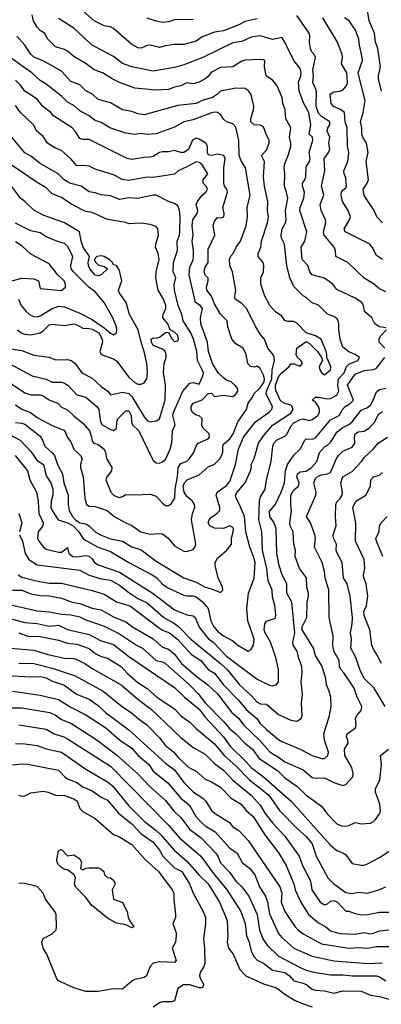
# Model space of a CAD drawing. Header units: metres. Extents: x -46681 to -43747, y -240911 to -237677.
# Tile 875 of 1056: x -44282 to -44223, y -238881 to -238720. Entities that reach past the tile are written whole.
import ezdxf

# ---------------------------------------------------------------- set-up
doc = ezdxf.new("R2010")
doc.units = ezdxf.units.M
doc.layers.add('CONTOUR_INDEX', color=1, linetype='Continuous')
doc.layers.add('CONTOUR_INTER', color=3, linetype='Continuous')

msp = doc.modelspace()

# ---------------------------------------------------------------- linework, layer by layer
at = {"layer": 'CONTOUR_INDEX'}
for points, elevation in [([(-44243.1, -238719.69), (-44245.1, -238720.12), (-44246.1, -238720.7), (-44248.6, -238721.68), (-44250.1, -238721.89), (-44252.1, -238722.63), (-44253.1, -238723.35), (-44255.1, -238723.9), (-44256.6, -238723.87), (-44258.1, -238724.08), (-44259.1, -238724.36), (-44260.6, -238724), (-44261.1, -238724.04), (-44262.1, -238724.46), (-44262.6, -238724.41), (-44263.6, -238723.9), (-44266.6, -238721.28), (-44267.1, -238721), (-44268.1, -238720.84), (-44269.74, -238720.02), (-44273.14, -238717.02)], 120), ([(-44222.1, -238764.29), (-44223.1, -238763.8), (-44224.1, -238763.01), (-44225.6, -238762.09), (-44228.31, -238759.52), (-44230.23, -238758.52), (-44230.28, -238757.52), (-44230.54, -238757.02), (-44232.14, -238755.02), (-44232.26, -238754.52), (-44231.9, -238753.02), (-44231.93, -238752.52), (-44232.63, -238751.02), (-44232.79, -238750.02), (-44232.21, -238748.52), (-44232.57, -238747.02), (-44232.04, -238744.52), (-44232.16, -238742.52), (-44231.45, -238741.52), (-44231.25, -238741.02), (-44231.4, -238740.02), (-44231.23, -238739.02), (-44231.65, -238738.02), (-44231.54, -238737.52), (-44231.21, -238737.02), (-44231.25, -238736.52), (-44232.6, -238735.66), (-44233.1, -238735.1), (-44233.48, -238734.02), (-44233.39, -238731.52), (-44233.99, -238730.02), (-44233.9, -238729.02), (-44233.99, -238728.02), (-44233.58, -238726.02), (-44233.8, -238725.52), (-44234.23, -238725.02), (-44234.38, -238724.52), (-44234.57, -238723.52), (-44234.51, -238722.52), (-44234.61, -238722.02), (-44236.6, -238719.13)], 120), ([(-44282.6, -238782.78), (-44281.6, -238783.45), (-44280.18, -238784.02), (-44279.1, -238784.8), (-44276.6, -238786.14), (-44274.6, -238786.96), (-44274.1, -238788.08), (-44273.6, -238788.78), (-44273.09, -238790.02), (-44272, -238791.02), (-44271.71, -238791.52), (-44271.99, -238792.52), (-44272, -238793.02), (-44271.54, -238794.52), (-44271.31, -238798.02), (-44271.02, -238799.02), (-44270.6, -238799.32), (-44269.6, -238799.39), (-44267.61, -238800.02), (-44266.47, -238801.02), (-44264.6, -238802.06), (-44263.6, -238802.45), (-44262.15, -238803.52), (-44260.6, -238803.86), (-44259.1, -238803.76), (-44258.6, -238803.84), (-44257.67, -238804.52), (-44256.6, -238805.79), (-44255.1, -238806.66), (-44254.6, -238806.74), (-44253.6, -238806.39), (-44253.29, -238806.02), (-44253.15, -238805.52), (-44253.86, -238801.52), (-44253.69, -238800.52), (-44253.32, -238799.52), (-44253.35, -238799.02), (-44253.71, -238798.52), (-44254.6, -238797.74), (-44255.04, -238797.02), (-44255.19, -238796.02), (-44255, -238795.52), (-44254.57, -238795.02), (-44252.6, -238794.17), (-44251.1, -238792.86), (-44250.1, -238792.45), (-44249.17, -238791.52), (-44248.75, -238790.52), (-44248.75, -238789.52), (-44248.6, -238789.16), (-44247.6, -238788.31), (-44247.03, -238787.52), (-44246.28, -238785.52), (-44244.85, -238783.52), (-44244.6, -238782.51), (-44243.87, -238781.52), (-44243.6, -238780.89), (-44242.6, -238779.99), (-44241.97, -238779.02), (-44241.93, -238778.52), (-44242.1, -238777.9), (-44242.6, -238776.84), (-44243.1, -238776.45), (-44243.6, -238776.63), (-44244.2, -238776.52), (-44244.64, -238776.02), (-44244.93, -238774.52), (-44245.42, -238773.52), (-44246.6, -238772.8), (-44247.24, -238772.02), (-44247.93, -238770.02), (-44247.99, -238769.02), (-44249.1, -238767.93), (-44250.1, -238766.26), (-44250.57, -238765.02), (-44251.33, -238764.02), (-44251.41, -238763.52), (-44251.13, -238762.52), (-44251.11, -238762.02), (-44251.6, -238761.57), (-44251.77, -238761.02), (-44251.6, -238760.27), (-44251.1, -238759.52), (-44251.1, -238757.3), (-44250.04, -238755.02), (-44250.28, -238753.52), (-44250.1, -238752.73), (-44249.6, -238752.17), (-44249.1, -238752.19), (-44248.54, -238752.02), (-44248.49, -238751.52), (-44248.71, -238750.52), (-44247.94, -238748.02), (-44248.05, -238747.52), (-44248.43, -238747.02), (-44248.58, -238746.52), (-44248.58, -238744.02), (-44248.36, -238742.52), (-44248.57, -238742.02), (-44249.6, -238741.81), (-44250.6, -238742.02), (-44251.1, -238741.93), (-44251.25, -238741.52), (-44251.24, -238740.52), (-44251.53, -238740.02), (-44252.6, -238739.34), (-44253.1, -238739.2), (-44253.66, -238739.52), (-44254.32, -238741.02), (-44255.1, -238741.51), (-44255.6, -238741.55), (-44256.6, -238741.22), (-44257.6, -238741.45), (-44258.6, -238741.45), (-44259.1, -238741.54), (-44260.1, -238742.16), (-44260.6, -238742.29), (-44261.6, -238742.34), (-44263.6, -238742.69), (-44264.34, -238742.52), (-44270.6, -238739.41), (-44271.6, -238739.41), (-44272.1, -238739.22), (-44272.89, -238738.02), (-44273.37, -238737.52), (-44276.4, -238735.52), (-44276.84, -238735.02), (-44278.15, -238734.02), (-44279.1, -238732.8), (-44281.1, -238731.53), (-44281.79, -238730.52), (-44282.6, -238729.69)], 115), ([(-44282.14, -238765.52), (-44281.72, -238766.52), (-44280.89, -238767.52), (-44280.33, -238768.02), (-44279.6, -238768.31), (-44279.1, -238768.37), (-44278.6, -238768.24), (-44276.6, -238767.04), (-44275.6, -238766.65), (-44274.6, -238766.72), (-44272.1, -238767.78), (-44270.1, -238768.83), (-44268.1, -238770.16), (-44267.1, -238771.07), (-44266.6, -238771.31), (-44266.11, -238771.02), (-44266.05, -238770.52), (-44266.09, -238770.02), (-44266.72, -238768.52), (-44268.15, -238766.02), (-44269.6, -238764.3), (-44270.62, -238763.52), (-44273.16, -238761.02), (-44273.52, -238760.52), (-44273.55, -238760.02), (-44273.22, -238758.52), (-44274.1, -238756.82), (-44274.6, -238756.39), (-44275.6, -238756.13), (-44277.6, -238755.33), (-44278.6, -238754.67), (-44280.1, -238754.31), (-44282.6, -238753.07)], 110), ([(-44282.21, -238810.52), (-44281.6, -238810.93), (-44279.26, -238811.52), (-44277.1, -238811.87), (-44275.1, -238811.89), (-44270.1, -238813.08), (-44268.1, -238813.71), (-44266.1, -238814.95), (-44264.1, -238815.52), (-44263.6, -238815.79), (-44259.1, -238819.23), (-44258.6, -238819.57), (-44257.46, -238820.02), (-44256.14, -238821.02), (-44253.85, -238823.52), (-44252.31, -238824.52), (-44251.12, -238826.02), (-44250.1, -238826.59), (-44248.61, -238828.52), (-44246.14, -238831.02), (-44244.91, -238832.52), (-44243.18, -238834.02), (-44242.6, -238834.82), (-44241.6, -238835.8), (-44239.6, -238837.46), (-44239.1, -238837.76), (-44236.1, -238838.99), (-44234.1, -238840.03), (-44232.6, -238840.54), (-44232.1, -238840.52), (-44231.57, -238840.02), (-44231.47, -238839.52), (-44232.11, -238837.52), (-44232.21, -238836.52), (-44231.27, -238833.52), (-44231.01, -238832.02), (-44231.07, -238830.52), (-44231.33, -238829.52), (-44231.76, -238828.52), (-44231.86, -238827.52), (-44232.46, -238825.52), (-44233.6, -238823.7), (-44233.91, -238822.52), (-44235.78, -238819.52), (-44235.77, -238819.02), (-44234.98, -238817.52), (-44234.95, -238815.02), (-44234.7, -238814.02), (-44234.73, -238813.52), (-44234.99, -238812.52), (-44235.07, -238811.02), (-44236.17, -238809.52), (-44236.88, -238807.52), (-44236.87, -238806.52), (-44237.12, -238805.52), (-44237.25, -238803.52), (-44237.72, -238802.52), (-44237.78, -238802.02), (-44237.48, -238800.02), (-44237.63, -238799.02), (-44237.6, -238797.52), (-44237.1, -238796.64), (-44236.37, -238796.02), (-44236.22, -238795.52), (-44236.63, -238794.52), (-44236.52, -238794.02), (-44236.1, -238793.71), (-44235.1, -238793.57), (-44234.21, -238793.02), (-44233.37, -238792.02), (-44232.91, -238790.52), (-44232.1, -238789.62), (-44231.6, -238789.37), (-44231.1, -238788.91), (-44230.1, -238787.2), (-44229.2, -238786.52), (-44228.1, -238785.96), (-44227.59, -238785.52), (-44226.1, -238783.64), (-44225.1, -238783.17), (-44224.6, -238782.79), (-44224.14, -238782.02), (-44223.6, -238780.63), (-44223.1, -238780.25), (-44222.1, -238780.06)], 120), ([(-44283.38, -238822.52), (-44279.6, -238822.83), (-44277.34, -238823.52), (-44274.6, -238824.14), (-44273.1, -238824.21), (-44272.6, -238824.37), (-44271.28, -238825.02), (-44270.1, -238825.85), (-44265.35, -238828.52), (-44262.6, -238830.85), (-44260.37, -238832.52), (-44255.6, -238837.12), (-44253.6, -238838.75), (-44251.6, -238839.81), (-44250.1, -238841.36), (-44248.54, -238842.52), (-44247.1, -238844.1), (-44244.07, -238846.52), (-44242.6, -238848.15), (-44241.78, -238849.52), (-44240.6, -238851.07), (-44238.6, -238853.21), (-44236.27, -238856.52), (-44235.68, -238858.02), (-44234.39, -238860.52), (-44234.16, -238862.02), (-44232.8, -238864.02), (-44232.1, -238864.43), (-44231.6, -238864.27), (-44231.1, -238863.82), (-44230.6, -238863.74), (-44229.97, -238864.02), (-44228.6, -238865.48), (-44228.1, -238865.49), (-44227.1, -238865.87), (-44226.1, -238866.07), (-44225.1, -238866.02), (-44223.1, -238865.65), (-44221.6, -238865.65)], 125), ([(-44282.1, -238835.05), (-44277.6, -238835.75), (-44276.3, -238836.52), (-44274.7, -238837.02), (-44274.1, -238837.34), (-44267.1, -238841.77), (-44257.6, -238851.42), (-44255.81, -238853.52), (-44252.33, -238856.52), (-44250.1, -238859.52), (-44248.1, -238861.88), (-44245.78, -238865.52), (-44245.08, -238867.52), (-44244.87, -238869.52), (-44244.44, -238870.52), (-44244.07, -238872.02), (-44243.6, -238872.92), (-44243.1, -238873.49), (-44242.1, -238873.99), (-44240.6, -238875.13), (-44238.58, -238875.52), (-44237.83, -238876.02), (-44237.1, -238876.87), (-44235.6, -238877.24), (-44234.97, -238877.52), (-44234.1, -238878.2), (-44233.6, -238878.39), (-44232.1, -238878.49), (-44230.6, -238878.87), (-44229.1, -238878.5), (-44226.1, -238878.55), (-44224.6, -238879.21), (-44223.1, -238879.43), (-44221.6, -238879.84)], 130)]:
    msp.add_lwpolyline(points, dxfattribs=dict(at, elevation=elevation))
at = {"layer": 'CONTOUR_INTER'}
for points, elevation in [([(-44282.67, -238791.02), (-44280.67, -238793.52), (-44280.3, -238795.02), (-44279.21, -238797.02), (-44278.93, -238798.52), (-44278.8, -238800.52), (-44278.08, -238802.02), (-44278.17, -238802.52), (-44278.89, -238803.52), (-44279, -238804.52), (-44278.81, -238805.02), (-44278.05, -238806.02), (-44277.6, -238806.33), (-44275.6, -238806.84), (-44275.1, -238806.82), (-44274.1, -238806.09), (-44273.88, -238807.02), (-44273.27, -238807.52), (-44272.6, -238807.59), (-44271.1, -238807.37), (-44270.6, -238807.48), (-44270.1, -238807.91), (-44269.7, -238808.52), (-44269.1, -238808.87), (-44265.6, -238810.09), (-44260.1, -238813.59), (-44256.6, -238816.26), (-44254.6, -238817.08), (-44253.6, -238817.23), (-44253.23, -238817.52), (-44252.6, -238819.09), (-44251.1, -238820.92), (-44250.33, -238821.52), (-44248.1, -238823.83), (-44243.1, -238827.59), (-44241.1, -238828.58), (-44240.6, -238828.68), (-44240.02, -238828.52), (-44239.6, -238828.02), (-44239.62, -238826.02), (-44240.08, -238824.02), (-44240.95, -238821.52), (-44241.83, -238820.02), (-44241.95, -238819.52), (-44241.87, -238818.52), (-44241.6, -238818.11), (-44240.1, -238817.59), (-44240.08, -238817.02), (-44240.23, -238815.52), (-44240.6, -238814.2), (-44240.65, -238813.02), (-44241.34, -238811.52), (-44241.51, -238809.52), (-44242.23, -238806.52), (-44242.35, -238803.52), (-44242.82, -238801.52), (-44242.75, -238798.52), (-44242.6, -238797.91), (-44241.83, -238796.52), (-44241.59, -238795.02), (-44240.82, -238792.02), (-44240.56, -238789.52), (-44240.4, -238789.02), (-44239.96, -238788.52), (-44238.6, -238787.87), (-44238.21, -238787.52), (-44237.6, -238786.26), (-44237.1, -238785.69), (-44236.1, -238785.16), (-44235.6, -238785.04), (-44234.6, -238785.3), (-44234.1, -238785.15), (-44233.21, -238784.52), (-44232.93, -238784.02), (-44232.93, -238783.52), (-44233.1, -238783.04), (-44233.6, -238782.34), (-44234.14, -238782.02), (-44233.6, -238781.51), (-44233.1, -238781.49), (-44231.6, -238781.79), (-44231.1, -238781.71), (-44230.1, -238781.19), (-44229.77, -238780.52), (-44229.95, -238779.52), (-44229.81, -238778.52), (-44228.9, -238777.52), (-44228.5, -238776.52), (-44228.1, -238776.11), (-44226.64, -238775.52), (-44226.38, -238775.02), (-44227.1, -238774.53), (-44228.1, -238774.09), (-44229.1, -238773.35), (-44229.55, -238772.02), (-44229.78, -238770.52), (-44229.77, -238769.52), (-44229.86, -238769.02), (-44230.1, -238768.67), (-44230.6, -238768.3), (-44231.6, -238767.93), (-44233.1, -238766.49), (-44234.23, -238766.02), (-44235.1, -238765.22), (-44235.6, -238764.94), (-44237.1, -238763.42), (-44237.79, -238762.02), (-44238.26, -238760.02), (-44238.62, -238756.52), (-44239.12, -238755.52), (-44239.18, -238755.02), (-44239.01, -238754.02), (-44238.46, -238753.02), (-44238.37, -238752.52), (-44238.5, -238751.02), (-44238.11, -238749.02), (-44238.29, -238748.02), (-44238.67, -238747.02), (-44238.6, -238745.02), (-44238.71, -238744.02), (-44238.6, -238743.34), (-44238.04, -238742.02), (-44237.62, -238740.52), (-44237.6, -238740.02), (-44237.81, -238739.02), (-44237.62, -238737.52), (-44238.44, -238736.02), (-44238.51, -238734.52), (-44238.92, -238733.52), (-44239, -238732.52), (-44239.88, -238730.52), (-44240.6, -238729.72), (-44241.63, -238729.02), (-44241.9, -238727.52), (-44241.86, -238726.52), (-44242.1, -238726.37), (-44242.6, -238726.35), (-44245.1, -238726.47), (-44245.6, -238726.6), (-44247.1, -238727.52), (-44249.1, -238727.63), (-44250.6, -238728.41), (-44251.1, -238729.09), (-44251.6, -238729.51), (-44252.59, -238730.02), (-44253.6, -238730.31), (-44254.6, -238730.14), (-44255.6, -238730.66), (-44256.6, -238730.85), (-44257.6, -238731.24), (-44259.6, -238731.37), (-44263.1, -238731.02), (-44265.6, -238730.08), (-44266.81, -238729.52), (-44268.38, -238728.52), (-44269.74, -238728.02), (-44271.07, -238727.02), (-44273.1, -238725.83), (-44274.1, -238725), (-44274.6, -238724.71), (-44276.1, -238724.25), (-44277.32, -238723.02), (-44277.89, -238722.02), (-44278.6, -238721.6), (-44279.1, -238721.03), (-44279.69, -238720.02), (-44279.88, -238719.02)], 118), ([(-44222.81, -238731.52), (-44223.28, -238729.52), (-44223.3, -238729.02), (-44222.95, -238727.52), (-44223.38, -238724.52), (-44223.76, -238723.52), (-44223.94, -238722.02), (-44224.81, -238720.02), (-44225.14, -238718.02)], 123), ([(-44222.1, -238770.2), (-44223.1, -238770), (-44223.88, -238769.52), (-44224.39, -238768.52), (-44225.54, -238767.52), (-44225.73, -238766.52), (-44225.99, -238766.02), (-44227.1, -238765.31), (-44230.1, -238763.94), (-44230.73, -238763.02), (-44232.1, -238762.06), (-44234.1, -238761.52), (-44234.49, -238761.02), (-44234.82, -238760.02), (-44235.75, -238759.02), (-44235.92, -238757.02), (-44235.34, -238756.02), (-44235.01, -238754.52), (-44236.15, -238751.02), (-44236.09, -238750.52), (-44235.48, -238749.02), (-44235.35, -238748.02), (-44235.68, -238747.02), (-44235.69, -238746.52), (-44235.34, -238746.02), (-44235.18, -238745.52), (-44235.1, -238743.86), (-44234.53, -238743.02), (-44234.46, -238742.52), (-44234.59, -238741.52), (-44233.99, -238739.52), (-44234.09, -238739.02), (-44234.6, -238738.52), (-44234.34, -238737.02), (-44234.68, -238735.02), (-44235.5, -238733.52), (-44236.24, -238731.52), (-44236.33, -238730.02), (-44235.97, -238729.02), (-44235.92, -238728.52), (-44236.1, -238727.83), (-44237.11, -238726.52), (-44238.6, -238723.5), (-44239.1, -238722.76), (-44240.6, -238723.06), (-44242.6, -238722.47), (-44244.1, -238722.71), (-44245.6, -238723.42), (-44247.1, -238723.62), (-44252, -238726.02), (-44255.1, -238727.21), (-44256.6, -238727.64), (-44260.1, -238728.25), (-44263.6, -238727.51), (-44265.1, -238727.01), (-44266.6, -238725.84), (-44270.1, -238723.97), (-44270.6, -238723.58), (-44273.1, -238721.21), (-44275.6, -238719.66)], 119), ([(-44253.6, -238719.8), (-44256.6, -238719.85), (-44257.6, -238720.16), (-44258.6, -238720.27), (-44259.6, -238720.1), (-44261.1, -238719.59)], 121), ([(-44222.62, -238759.02), (-44223.6, -238758.38), (-44224.3, -238757.02), (-44224.71, -238756.52), (-44228.74, -238754.52), (-44228.91, -238754.02), (-44228, -238752.52), (-44227.88, -238752.02), (-44228.23, -238751.02), (-44229.14, -238749.52), (-44229.37, -238748.52), (-44229.31, -238748.02), (-44229.1, -238747.66), (-44228.6, -238747.31), (-44228.53, -238747.02), (-44228.6, -238745.66), (-44228.91, -238745.02), (-44228.93, -238744.52), (-44228.3, -238743.02), (-44228.1, -238741.52), (-44228.34, -238740.52), (-44228.42, -238737.52), (-44228.75, -238736.52), (-44228.86, -238735.02), (-44229.6, -238734.44), (-44230.65, -238734.02), (-44231.02, -238733.52), (-44231.18, -238732.02), (-44230.6, -238731.63), (-44229.6, -238731.52), (-44229.1, -238731.33), (-44228.43, -238730.52), (-44228.35, -238730.02), (-44228.45, -238728.52), (-44229.31, -238727.02), (-44229.14, -238726.02), (-44229.22, -238725.52), (-44229.99, -238723.52), (-44232.35, -238719.52)], 121), ([(-44222.6, -238753.03), (-44223.53, -238752.02), (-44224, -238751.02), (-44225.6, -238748.58), (-44225.78, -238747.52), (-44225.12, -238746.52), (-44224.93, -238746.02), (-44225.28, -238743.02), (-44224.97, -238741.52), (-44225.26, -238740.02), (-44225.86, -238739.02), (-44226, -238738.52), (-44225.99, -238737.52), (-44226.22, -238736.52), (-44225.77, -238735.02), (-44225.43, -238733.02), (-44226.51, -238729.02), (-44226.58, -238728.52), (-44225.89, -238726.52), (-44225.92, -238726.02), (-44226.4, -238724.02), (-44226.48, -238723.02), (-44227.02, -238721.52), (-44228.06, -238720.02), (-44228.81, -238719.52)], 122), ([(-44283.6, -238787.61), (-44281.87, -238788.52), (-44280.1, -238790.39), (-44279.1, -238791.84), (-44278.02, -238792.52), (-44277.6, -238794.33), (-44276.84, -238795.52), (-44276.52, -238796.52), (-44276.53, -238797.52), (-44276.78, -238798.52), (-44276.83, -238799.52), (-44276.62, -238800.02), (-44275.62, -238801.52), (-44274.1, -238802.02), (-44273.17, -238802.52), (-44272.24, -238803.52), (-44271.6, -238804.52), (-44271.1, -238804.92), (-44269.1, -238806), (-44267.1, -238806.74), (-44264.1, -238808.54), (-44260.26, -238810.52), (-44259.51, -238811.02), (-44258.6, -238812.06), (-44257.6, -238812.72), (-44255.1, -238813.84), (-44254.6, -238813.98), (-44253.6, -238813.96), (-44253.1, -238814.12), (-44252.1, -238814.91), (-44251.1, -238816.02), (-44250.67, -238818.02), (-44250.21, -238819.02), (-44249.6, -238819.72), (-44248.6, -238820.48), (-44247.1, -238821.3), (-44246.26, -238822.02), (-44244.6, -238823), (-44244.1, -238822.7), (-44243.72, -238822.02), (-44243.6, -238821.02), (-44244.65, -238818.02), (-44244.8, -238816.02), (-44244.55, -238813.52), (-44243.6, -238811.05), (-44243.45, -238808.52), (-44243.7, -238807.52), (-44244.3, -238806.02), (-44244.94, -238803.52), (-44245.2, -238801.02), (-44246, -238799.02), (-44246.57, -238798.02), (-44246.64, -238797.52), (-44246.39, -238797.02), (-44245.07, -238795.52), (-44244.2, -238793.52), (-44244.05, -238793.02), (-44244.07, -238792.52), (-44243.6, -238791.52), (-44242.89, -238789.02), (-44242.1, -238787.81), (-44240.6, -238786.09), (-44237.6, -238784.13), (-44237.24, -238783.52), (-44237.4, -238783.02), (-44237.6, -238782.82), (-44238.6, -238782.52), (-44239.1, -238782.28), (-44239.33, -238782.02), (-44240.03, -238780.52), (-44240.13, -238780.02), (-44240.09, -238779.52), (-44239.6, -238778.16), (-44239.1, -238777.51), (-44237.9, -238776.52), (-44237.6, -238776.04), (-44237.1, -238776.05), (-44236.1, -238776.45), (-44235.69, -238776.02), (-44235.99, -238775.52), (-44236.52, -238775.02), (-44236.74, -238774.52), (-44236.65, -238773.52), (-44235.1, -238772.42), (-44234.6, -238772.66), (-44233.26, -238774.02), (-44232.58, -238775.02), (-44232.45, -238775.52), (-44232.97, -238776.52), (-44232.87, -238777.02), (-44232.6, -238777.48), (-44232.1, -238777.85), (-44231.13, -238777.02), (-44231.07, -238776.52), (-44231.72, -238775.02), (-44231.7, -238774.52), (-44231.85, -238774.02), (-44232.64, -238772.02), (-44233.6, -238771.46), (-44235.1, -238770.99), (-44236.6, -238769.39), (-44237.1, -238769.15), (-44238.1, -238769.15), (-44238.6, -238768.96), (-44239.1, -238768.28), (-44240.1, -238767.57), (-44241.03, -238766.52), (-44241.86, -238765.02), (-44242.49, -238763.02), (-44242.51, -238762.02), (-44242.1, -238761.02), (-44242.03, -238760.02), (-44242.14, -238759.52), (-44242.96, -238758.52), (-44242.94, -238758.02), (-44242.53, -238757.02), (-44242.42, -238756.02), (-44241.44, -238753.02), (-44241.25, -238752.02), (-44241.44, -238751.02), (-44241.35, -238749.52), (-44241.91, -238747.02), (-44242.09, -238745.52), (-44241.9, -238743.02), (-44242.4, -238742.02), (-44241.6, -238741.14), (-44241.13, -238740.02), (-44241.13, -238739.52), (-44241.6, -238738.7), (-44242.1, -238737.32), (-44242.6, -238737.07), (-44243.6, -238736.99), (-44244.14, -238736.52), (-44244.16, -238736.02), (-44243.71, -238734.52), (-44243.68, -238734.02), (-44244.1, -238732.07), (-44244.6, -238731.39), (-44245.1, -238731.05), (-44246.6, -238731.03), (-44249.1, -238731.5), (-44249.61, -238732.02), (-44250.43, -238732.52), (-44252.1, -238733.04), (-44253.1, -238733.5), (-44256.1, -238733.86), (-44261.6, -238735.39), (-44262.6, -238735.24), (-44263.6, -238734.82), (-44265.1, -238734.57), (-44267.1, -238733.4), (-44269.1, -238732.87), (-44270.02, -238732.02), (-44271.1, -238731.48), (-44272.1, -238730.45), (-44273.6, -238729.93), (-44275.1, -238728.24), (-44278.1, -238726.55), (-44279.6, -238725.95), (-44280.1, -238725.47), (-44281.09, -238724.02), (-44282.4, -238722.52)], 117), ([(-44282.6, -238785.63), (-44281.6, -238785.73), (-44281.1, -238785.91), (-44278.6, -238787.88), (-44278.2, -238788.52), (-44277.84, -238789.52), (-44276.6, -238790.6), (-44276.27, -238791.02), (-44275.75, -238792.52), (-44274.92, -238794.02), (-44274.7, -238795.52), (-44274, -238797.52), (-44274.03, -238799.02), (-44273.83, -238800.02), (-44273.32, -238801.02), (-44272.79, -238801.52), (-44272.1, -238802.01), (-44271.1, -238802.21), (-44270.6, -238802.51), (-44269.6, -238803.52), (-44268.72, -238804.02), (-44267.1, -238804.65), (-44265.1, -238805.02), (-44263.6, -238805.97), (-44262.1, -238806.46), (-44259.6, -238808.31), (-44255.09, -238811.02), (-44253.1, -238811.73), (-44251.6, -238812.57), (-44250.6, -238812.8), (-44249.1, -238813.41), (-44248.71, -238813.02), (-44248.8, -238812.52), (-44249.47, -238811.02), (-44249.98, -238809.02), (-44249.97, -238808.52), (-44249.6, -238807.82), (-44248.09, -238806.52), (-44247.32, -238805.52), (-44247.31, -238804.52), (-44247.01, -238803.52), (-44246.99, -238803.02), (-44247.1, -238802.82), (-44247.6, -238802.52), (-44248.6, -238802.94), (-44250.1, -238802.93), (-44250.86, -238802.52), (-44251.1, -238802.02), (-44250.96, -238801.52), (-44250.6, -238801.13), (-44249.69, -238800.52), (-44249.24, -238800.02), (-44249.21, -238799.52), (-44249.79, -238797.52), (-44249.64, -238797.02), (-44248.1, -238795.92), (-44247.6, -238795.26), (-44246.65, -238792.52), (-44246.16, -238790.02), (-44245.33, -238788.02), (-44243.37, -238785.52), (-44241.1, -238783.88), (-44240.69, -238783.52), (-44240.59, -238783.02), (-44241.64, -238781.02), (-44241.57, -238780.52), (-44240.7, -238778.52), (-44240.64, -238777.02), (-44240.29, -238775.52), (-44240.31, -238775.02), (-44240.6, -238774.4), (-44241.38, -238773.52), (-44241.93, -238772.02), (-44242.6, -238771.22), (-44243.33, -238770.02), (-44244.86, -238767.02), (-44245.6, -238766.21), (-44246.71, -238765.52), (-44246.77, -238765.02), (-44246.61, -238764.02), (-44247.17, -238761.02), (-44247.6, -238760.02), (-44247.64, -238759.02), (-44247.49, -238758.52), (-44247.04, -238758.02), (-44246.54, -238757.02), (-44245.83, -238756.02), (-44244.89, -238753.52), (-44244.67, -238752.02), (-44244.73, -238750.52), (-44244.28, -238748.52), (-44245.01, -238744.02), (-44245.66, -238743.02), (-44246.04, -238742.02), (-44246.11, -238739.52), (-44246.6, -238737.41), (-44247.1, -238736.86), (-44248.1, -238736.51), (-44248.6, -238736.06), (-44249.1, -238735.34), (-44249.6, -238735), (-44250.1, -238734.94), (-44250.6, -238735.03), (-44253.6, -238736.21), (-44255.1, -238736.51), (-44256.6, -238737.39), (-44259.6, -238738.5), (-44261.1, -238738.6), (-44262.1, -238738.45), (-44263.1, -238738.6), (-44264.6, -238738.4), (-44267.19, -238737.52), (-44268.6, -238736.64), (-44269.6, -238736.28), (-44270.58, -238735.52), (-44272.1, -238734.73), (-44273.1, -238733.85), (-44274.1, -238733.29), (-44275.1, -238732.31), (-44277.6, -238730.36), (-44278.6, -238729.77), (-44279.95, -238728.52), (-44283.5, -238726.02)], 116), ([(-44285.1, -238778.09), (-44281.1, -238780.78), (-44280.1, -238781.1), (-44278.6, -238781.1), (-44278.1, -238781.26), (-44277.1, -238781.96), (-44275.64, -238782.52), (-44275.1, -238783.14), (-44274.1, -238783.58), (-44273.1, -238784.57), (-44271.6, -238785.76), (-44270.53, -238787.02), (-44270.18, -238788.02), (-44270.1, -238788.68), (-44269.79, -238789.02), (-44269.1, -238789.26), (-44268.14, -238790.02), (-44267.9, -238790.52), (-44267.72, -238791.52), (-44266.86, -238793.02), (-44266.94, -238793.52), (-44267.69, -238794.52), (-44267.84, -238795.02), (-44267.03, -238797.02), (-44266.6, -238797.52), (-44266.1, -238797.76), (-44265.6, -238797.88), (-44265.1, -238797.74), (-44264.6, -238797.38), (-44263.1, -238797.47), (-44260.6, -238797.35), (-44259.6, -238797.67), (-44258.6, -238798.81), (-44258.1, -238799.19), (-44257.6, -238799.19), (-44257.1, -238798.88), (-44256.56, -238798.02), (-44256.5, -238796.52), (-44256.14, -238794.52), (-44256.05, -238793.02), (-44255.6, -238792.36), (-44254.6, -238791.97), (-44254.17, -238791.52), (-44253.44, -238790.52), (-44253.1, -238789.43), (-44252.76, -238789.02), (-44251.1, -238788.3), (-44250.89, -238788.02), (-44250.94, -238787.52), (-44251.97, -238786.52), (-44252.15, -238786.02), (-44252.1, -238785.01), (-44252.6, -238784.55), (-44253.1, -238784.42), (-44253.67, -238784.02), (-44253.91, -238783.52), (-44253.91, -238783.02), (-44253.6, -238782.51), (-44252.1, -238781.96), (-44251.1, -238780.91), (-44250.6, -238780.86), (-44250.1, -238781.39), (-44248.6, -238781.16), (-44247.1, -238781.37), (-44246.6, -238780.99), (-44246.29, -238780.52), (-44246.34, -238780.02), (-44246.6, -238779.72), (-44247.35, -238779.02), (-44248.1, -238778.71), (-44248.6, -238778.33), (-44249.48, -238777.52), (-44250.41, -238776.02), (-44251.08, -238774.02), (-44251.23, -238772.52), (-44252.31, -238769.52), (-44252.37, -238768.52), (-44252.07, -238767.02), (-44252.41, -238766.52), (-44253.17, -238766.02), (-44254.23, -238761.52), (-44254.1, -238760.28), (-44253.6, -238759.08), (-44253.52, -238758.52), (-44253.52, -238757.52), (-44253.76, -238756.02), (-44253.6, -238755.02), (-44253.72, -238753.52), (-44253.65, -238752.52), (-44252.94, -238751.52), (-44252.79, -238751.02), (-44253.06, -238750.02), (-44252.87, -238749.52), (-44252.1, -238748.48), (-44251.51, -238748.02), (-44251.24, -238747.52), (-44251.44, -238747.02), (-44251.94, -238746.52), (-44251.96, -238746.02), (-44251.15, -238745.02), (-44252.09, -238743.52), (-44252.6, -238743.16), (-44253.1, -238743.05), (-44254.6, -238743.89), (-44256.02, -238744.52), (-44256.6, -238745.09), (-44260.1, -238745.63), (-44261.1, -238745.55), (-44264.1, -238746.09), (-44265.1, -238745.97), (-44266.6, -238745.18), (-44269.6, -238744.26), (-44270.6, -238743.76), (-44271.6, -238743.64), (-44272.6, -238743.71), (-44273.6, -238742.55), (-44275.1, -238741.19), (-44276.1, -238740.81), (-44277.38, -238740.02), (-44278.1, -238738.94), (-44279.15, -238738.02), (-44279.69, -238737.02), (-44281.8, -238735.02), (-44282.6, -238733.84)], 114), ([(-44284.6, -238775.52), (-44279.87, -238778.02), (-44277.6, -238778.58), (-44276.6, -238779.05), (-44275.1, -238779.08), (-44274.6, -238779.21), (-44274.04, -238779.52), (-44272.6, -238781.14), (-44271.1, -238781.53), (-44269.31, -238783.02), (-44269, -238783.52), (-44268.74, -238785.52), (-44268.43, -238786.02), (-44267.1, -238786.76), (-44266.6, -238786.97), (-44266.1, -238786.62), (-44266.08, -238785.52), (-44265.87, -238785.02), (-44264.6, -238783.76), (-44264.1, -238783.73), (-44263.69, -238784.52), (-44263.67, -238785.52), (-44263.51, -238786.02), (-44262.47, -238787.02), (-44260.28, -238791.52), (-44260.1, -238791.84), (-44259.6, -238792.24), (-44259.1, -238792.28), (-44258.6, -238792.08), (-44258.1, -238791.67), (-44257.31, -238790.02), (-44257.06, -238789.02), (-44256.95, -238787.02), (-44256.52, -238786.02), (-44256.89, -238784.52), (-44256.81, -238784.02), (-44255.27, -238780.52), (-44254.1, -238779.19), (-44253.6, -238779.12), (-44252.6, -238779.37), (-44251.98, -238778.02), (-44251.91, -238777.52), (-44252.08, -238777.02), (-44252.85, -238775.52), (-44252.99, -238774.02), (-44253.51, -238772.02), (-44253.97, -238771.02), (-44255.2, -238769.02), (-44255.4, -238768.02), (-44256, -238766.52), (-44256.64, -238764.02), (-44256.66, -238763.02), (-44256.42, -238762.02), (-44256.82, -238761.02), (-44256.8, -238759.52), (-44256.12, -238757.52), (-44256.2, -238756.02), (-44255.82, -238755.02), (-44255.78, -238754.52), (-44255.72, -238752.02), (-44255.83, -238751.02), (-44256.1, -238750.24), (-44256.6, -238749.88), (-44257.6, -238749.52), (-44259.6, -238748.53), (-44260.1, -238748.52), (-44262.6, -238749.05), (-44264.1, -238748.92), (-44265.6, -238749.22), (-44267.1, -238748.63), (-44268.6, -238748.45), (-44269.6, -238748.1), (-44270.6, -238747.97), (-44271.9, -238747.02), (-44273.6, -238746.59), (-44274.1, -238746.35), (-44274.64, -238746.02), (-44275.65, -238745.02), (-44278.6, -238743.33), (-44280.1, -238742.15), (-44281.1, -238741.61), (-44284.1, -238738)], 113), ([(-44284.1, -238773.5), (-44281.6, -238773.89), (-44279.6, -238774.66), (-44277.1, -238774.98), (-44276.1, -238775.39), (-44274.1, -238775.37), (-44273.51, -238775.52), (-44272.85, -238776.02), (-44271.78, -238777.52), (-44270.1, -238778.42), (-44268.6, -238779.76), (-44267.54, -238780.52), (-44267.1, -238781.12), (-44265.1, -238780.69), (-44264.1, -238780.89), (-44263.6, -238781.38), (-44261.6, -238784.72), (-44261.1, -238785.31), (-44260.6, -238785.56), (-44259.6, -238785.37), (-44259.1, -238785.03), (-44258.13, -238782.02), (-44258.1, -238779.52), (-44258.43, -238777.52), (-44258.34, -238776.02), (-44258.01, -238775.02), (-44257.98, -238774.52), (-44258.14, -238774.02), (-44258.6, -238773.67), (-44260.1, -238773.06), (-44260.41, -238772.52), (-44260.44, -238772.02), (-44260.1, -238771.81), (-44259.6, -238771.85), (-44259.1, -238771.68), (-44258.1, -238770.94), (-44257.6, -238770.86), (-44257.1, -238771.94), (-44256.6, -238772.39), (-44256.1, -238772.3), (-44255.99, -238772.02), (-44256.1, -238771.45), (-44256.6, -238770.87), (-44257.32, -238770.52), (-44257.74, -238769.52), (-44258.52, -238768.52), (-44258.46, -238768.02), (-44258.06, -238767.02), (-44258.06, -238766.52), (-44258.4, -238765.52), (-44259.28, -238764.02), (-44259.68, -238762.02), (-44259.6, -238761.02), (-44259.15, -238759.02), (-44259.29, -238758.02), (-44259.72, -238757.02), (-44259.7, -238756.52), (-44259.23, -238755.02), (-44259.37, -238754.02), (-44259.6, -238753.6), (-44260.6, -238753.27), (-44262.1, -238753.1), (-44264.1, -238753.18), (-44264.6, -238752.99), (-44267.6, -238752.5), (-44270.1, -238751.34), (-44271.1, -238751.15), (-44271.6, -238750.93), (-44273.6, -238749.93), (-44275.1, -238748.9), (-44276.6, -238748.28), (-44277.6, -238747.32), (-44279.1, -238746.44), (-44283.34, -238743.52)], 112), ([(-44282.3, -238770.52), (-44281.68, -238771.02), (-44281.1, -238771.23), (-44280.1, -238771.32), (-44278.6, -238771), (-44278.1, -238770.69), (-44277.1, -238769.71), (-44276.6, -238769.58), (-44274.6, -238769.81), (-44273.1, -238769.55), (-44272.6, -238769.67), (-44271.6, -238770.24), (-44270.6, -238770.26), (-44270.1, -238770.4), (-44269.02, -238771.02), (-44268.47, -238772.02), (-44268.4, -238772.52), (-44268.85, -238774.02), (-44268.64, -238774.52), (-44266.6, -238775.26), (-44266.1, -238775.56), (-44264.1, -238778.24), (-44263.1, -238779.12), (-44262.6, -238779.36), (-44262.1, -238779.38), (-44261.6, -238779.14), (-44261.17, -238778.52), (-44261.03, -238777.52), (-44261.16, -238776.02), (-44261.58, -238774.02), (-44262.1, -238772.52), (-44262.58, -238770.52), (-44263.97, -238768.02), (-44264.54, -238766.02), (-44265.63, -238764.52), (-44265.79, -238764.02), (-44265.23, -238762.52), (-44265.6, -238760.79), (-44266.1, -238760.02), (-44266.6, -238759.91), (-44266.76, -238759.52), (-44267.28, -238759.02), (-44268.1, -238758.55), (-44268.6, -238758.42), (-44269.3, -238758.52), (-44269.77, -238759.02), (-44269.49, -238759.52), (-44269.1, -238759.88), (-44268.1, -238760.18), (-44267.6, -238760.52), (-44268.63, -238761.52), (-44269.1, -238761.68), (-44269.6, -238761.56), (-44270.46, -238760.52), (-44270.69, -238760.02), (-44270.74, -238759.52), (-44270.5, -238758.52), (-44271.53, -238757.02), (-44271.87, -238756.02), (-44272.15, -238754.52), (-44274.6, -238753.01), (-44278.1, -238751.76), (-44279.6, -238750.96), (-44281.07, -238749.52), (-44281.78, -238749.02), (-44283.3, -238747.02)], 111), ([(-44283.6, -238762.62), (-44281.6, -238762.05), (-44279.6, -238762.16), (-44278.88, -238762.52), (-44278.6, -238763.73), (-44275.1, -238764.06), (-44274.45, -238763.52), (-44274.45, -238763.02), (-44274.67, -238762.52), (-44275.7, -238761.52), (-44277.1, -238759.73), (-44280.1, -238758.14), (-44281.6, -238756.76), (-44282.6, -238756.15)], 109), ([(-44222.24, -238773.52), (-44223.14, -238772.52), (-44223.17, -238772.02), (-44222.95, -238771.52), (-44221.98, -238770.52)], 119), ([(-44281.95, -238804.02), (-44281.46, -238805.02), (-44281.04, -238807.02), (-44280.45, -238808.02), (-44279.1, -238808.9), (-44272.1, -238809.78), (-44270.6, -238810.61), (-44268.6, -238811.2), (-44267.1, -238811.41), (-44265.6, -238812.22), (-44264.1, -238813.43), (-44262.6, -238814.41), (-44261.1, -238815.12), (-44258.35, -238817.52), (-44256.6, -238818.5), (-44255.93, -238819.02), (-44253.93, -238821.02), (-44249.1, -238825.01), (-44248.03, -238826.02), (-44246.02, -238828.52), (-44244.1, -238830.24), (-44243.1, -238831.33), (-44242.6, -238831.58), (-44241.6, -238831.66), (-44239.6, -238833.36), (-44237.6, -238834.29), (-44236.6, -238834.46), (-44235.91, -238834.02), (-44235.73, -238833.52), (-44235.85, -238831.52), (-44235.68, -238830.02), (-44235.93, -238828.02), (-44235.75, -238826.52), (-44235.82, -238825.52), (-44236.38, -238824.02), (-44236.59, -238823.02), (-44237.24, -238822.02), (-44237.26, -238821.52), (-44236.95, -238820.02), (-44237.45, -238815.02), (-44238.26, -238813.52), (-44238.28, -238812.02), (-44239.05, -238810.52), (-44239.54, -238809.02), (-44239.91, -238807.02), (-44240, -238803.02), (-44240.32, -238802.02), (-44241.05, -238801.02), (-44241.1, -238800.2), (-44240.1, -238798.96), (-44239.19, -238797.02), (-44238.66, -238795.52), (-44238.49, -238793.52), (-44238.15, -238792.52), (-44237.1, -238790.99), (-44236.08, -238790.02), (-44235.33, -238788.52), (-44235.1, -238788.3), (-44234.1, -238788.38), (-44233.6, -238788.17), (-44231.1, -238785.23), (-44229.71, -238784.52), (-44229.15, -238783.52), (-44228.7, -238783.02), (-44227.9, -238782.52), (-44227.39, -238782.02), (-44228.34, -238779.52), (-44227.1, -238777.77), (-44225.6, -238777.14), (-44224.1, -238776.96), (-44223.6, -238776.75), (-44222.24, -238775.02)], 119), ([(-44283.1, -238813.03), (-44281.6, -238813.05), (-44280.1, -238813.66), (-44278.6, -238813.9), (-44277.1, -238813.95), (-44275.1, -238814.35), (-44273.35, -238815.02), (-44272.1, -238815.24), (-44270.1, -238815.96), (-44268.6, -238816.26), (-44266.6, -238817.39), (-44264.6, -238818.19), (-44263.51, -238819.02), (-44260.1, -238821), (-44258.6, -238822.36), (-44257.6, -238822.7), (-44256.6, -238823.5), (-44255.47, -238825.02), (-44253.1, -238827.07), (-44251.16, -238828.52), (-44249.6, -238829.97), (-44247.27, -238833.02), (-44246.12, -238834.02), (-44245.34, -238835.02), (-44242.6, -238837.67), (-44241.01, -238839.52), (-44239.6, -238840.33), (-44238.6, -238841.08), (-44235.6, -238842.41), (-44234.1, -238843.65), (-44233.6, -238843.75), (-44232.1, -238843.68), (-44230.6, -238844.47), (-44229.1, -238844.94), (-44228.6, -238844.79), (-44227.48, -238843.52), (-44227.41, -238843.02), (-44227.63, -238842.02), (-44228.76, -238840.02), (-44228.84, -238839.02), (-44228.26, -238838.02), (-44228.28, -238837.52), (-44228.52, -238837.02), (-44228.42, -238836.52), (-44227.03, -238835.52), (-44226.94, -238835.02), (-44227.05, -238834.02), (-44226.83, -238833.52), (-44226.1, -238832.72), (-44226, -238832.02), (-44226.77, -238830.52), (-44227.28, -238829.02), (-44228.93, -238826.52), (-44229.41, -238826.02), (-44229.64, -238825.52), (-44229.73, -238824.52), (-44230.58, -238823.02), (-44230.76, -238822.02), (-44230.69, -238820.52), (-44231.34, -238817.52), (-44231.41, -238813.02), (-44232, -238811.02), (-44232.1, -238809.96), (-44232.51, -238808.52), (-44233.74, -238806.02), (-44233.6, -238804.52), (-44233.7, -238804.02), (-44234.42, -238802.02), (-44235.06, -238801.02), (-44233.53, -238797.52), (-44233.48, -238797.02), (-44233.84, -238795.52), (-44233.6, -238794.77), (-44233.1, -238794.37), (-44232.6, -238794.17), (-44231.6, -238794.04), (-44231.1, -238793.8), (-44230.16, -238791.52), (-44229.84, -238791.02), (-44229.1, -238790.31), (-44227.6, -238789.68), (-44227.12, -238789.02), (-44227.19, -238788.02), (-44227.1, -238787.47), (-44226.6, -238787.19), (-44225.6, -238787.06), (-44224.75, -238786.52), (-44223.89, -238785.52), (-44223.4, -238784.52), (-44223.1, -238784.17), (-44222.6, -238783.86)], 121), ([(-44222.18, -238832.02), (-44223.97, -238829.02), (-44225.6, -238827.46), (-44226.32, -238826.02), (-44226.98, -238824.02), (-44227.8, -238822.52), (-44227.67, -238821.02), (-44227.88, -238820.02), (-44227.56, -238818.52), (-44227.52, -238817.52), (-44227.93, -238814.02), (-44228.39, -238812.02), (-44229.01, -238811.02), (-44229.21, -238808.52), (-44230.1, -238806.9), (-44230.21, -238806.52), (-44230.16, -238805.52), (-44230.63, -238804.52), (-44230.69, -238804.02), (-44230.17, -238802.52), (-44230.33, -238801.02), (-44230.25, -238799.02), (-44230.1, -238798.62), (-44229.6, -238798.14), (-44229.23, -238797.52), (-44229.18, -238797.02), (-44229.43, -238795.52), (-44229.1, -238794.52), (-44227.6, -238793.65), (-44226.06, -238792.02), (-44225.6, -238791.36), (-44224.1, -238789.94), (-44223.31, -238789.02), (-44221.8, -238788.02)], 122), ([(-44222.79, -238825.02), (-44223.53, -238823.52), (-44224.1, -238822.68), (-44224.36, -238822.02), (-44224.72, -238819.52), (-44225.6, -238817.17), (-44225.69, -238816.52), (-44225.24, -238815.52), (-44225.02, -238814.02), (-44225.27, -238812.02), (-44225.68, -238811.02), (-44225.73, -238810.52), (-44225.49, -238809.52), (-44225.62, -238808.02), (-44227.02, -238805.02), (-44226.97, -238802.02), (-44227.45, -238799.52), (-44226.99, -238798.52), (-44225.32, -238797.52), (-44224.61, -238796.02), (-44224.54, -238795.02), (-44224.11, -238794.52), (-44223.1, -238794.23), (-44222.6, -238793.83)], 123), ([(-44282.09, -238800.52), (-44281.61, -238802.02), (-44281.99, -238803.52)], 119), ([(-44222.55, -238807.52), (-44223.6, -238805.02), (-44223.69, -238804.52), (-44223.18, -238803.52), (-44223.11, -238802.52), (-44222.86, -238802.02), (-44221.86, -238801.02)], 124), ([(-44283.6, -238815.36), (-44279.1, -238816.39), (-44277.1, -238816.56), (-44275.1, -238816.98), (-44273.6, -238817.09), (-44272.1, -238817.38), (-44271.1, -238817.86), (-44268.1, -238818.92), (-44265.6, -238820.18), (-44262.85, -238822.02), (-44261.88, -238822.52), (-44259.6, -238824.52), (-44258.6, -238824.76), (-44258.1, -238825.03), (-44254.1, -238828.57), (-44252.69, -238830.02), (-44251.6, -238831.43), (-44248.54, -238834.52), (-44247.6, -238835.68), (-44246.6, -238836.53), (-44245.15, -238838.02), (-44243.89, -238839.02), (-44242.76, -238840.52), (-44239.81, -238842.52), (-44238.6, -238843.72), (-44236.6, -238845.06), (-44235.1, -238846.55), (-44232.6, -238848.34), (-44231.6, -238849.65), (-44230.1, -238851.19), (-44229.34, -238851.52), (-44228.6, -238851.61), (-44228.1, -238851.5), (-44227.1, -238850.99), (-44226.1, -238851.2), (-44224.6, -238851.09), (-44224.1, -238850.85), (-44223.76, -238850.52), (-44223.08, -238849.52), (-44222.95, -238849.02), (-44223.04, -238848.02), (-44223.74, -238846.02), (-44223.79, -238845.52), (-44223.06, -238844.02), (-44222.8, -238841.52), (-44222.97, -238840.02), (-44221.64, -238839.02)], 122), ([(-44286.02, -238817.02), (-44281.1, -238818.32), (-44279.1, -238818.48), (-44277.1, -238818.93), (-44275.6, -238818.73), (-44274.1, -238819.47), (-44270.6, -238820.3), (-44268.6, -238821.3), (-44266.6, -238821.9), (-44264.1, -238823.88), (-44256.6, -238828.94), (-44254.97, -238830.52), (-44252.6, -238832.47), (-44251.6, -238833.76), (-44248.6, -238836.99), (-44247.51, -238838.52), (-44244.95, -238841.02), (-44244.1, -238842.02), (-44242.1, -238843.52), (-44237.54, -238847.52), (-44231.1, -238854.7), (-44230.1, -238855.59), (-44229.1, -238855.95), (-44228.6, -238856.28), (-44227.6, -238857.7), (-44226.1, -238857.96), (-44225.6, -238857.95), (-44225.1, -238857.77), (-44223.1, -238856.73), (-44221.25, -238855.52)], 123), ([(-44282.1, -238820), (-44280.6, -238820.55), (-44278.6, -238820.63), (-44275.6, -238821.19), (-44274.1, -238821.67), (-44272.6, -238821.84), (-44270.6, -238822.58), (-44269.6, -238823.39), (-44268.6, -238823.86), (-44267.6, -238824.15), (-44265.34, -238825.52), (-44264.41, -238826.52), (-44262.6, -238828.11), (-44261.1, -238829.12), (-44259.54, -238830.52), (-44256.6, -238832.42), (-44255.6, -238833.56), (-44254.1, -238834.58), (-44253.1, -238835.61), (-44250.1, -238838.12), (-44248.48, -238840.02), (-44246.6, -238841.71), (-44244.37, -238844.02), (-44241.23, -238846.52), (-44239.47, -238849.02), (-44236.54, -238852.02), (-44235.1, -238853.3), (-44234.1, -238854.5), (-44233.49, -238856.52), (-44231.58, -238860.02), (-44230.57, -238861.02), (-44228.6, -238862.45), (-44227.6, -238862.57), (-44226.6, -238862.36), (-44225.1, -238862.53), (-44223.2, -238862.02), (-44222.1, -238861.52)], 124), ([(-44282.1, -238824.95), (-44279.6, -238825.04), (-44276.6, -238825.8), (-44272.85, -238827.02), (-44268.29, -238829.52), (-44265.1, -238832.08), (-44263.7, -238833.02), (-44262.57, -238834.02), (-44261.16, -238835.02), (-44259.1, -238837.14), (-44258.1, -238838.41), (-44256.73, -238839.52), (-44256.1, -238840.33), (-44254.28, -238842.02), (-44253.1, -238842.59), (-44251.6, -238843.94), (-44250.6, -238844.37), (-44249.1, -238845.24), (-44247.37, -238847.02), (-44245.75, -238848.02), (-44244.91, -238849.02), (-44243.74, -238850.02), (-44241.84, -238853.02), (-44239.56, -238856.02), (-44238.36, -238858.02), (-44237.1, -238861.02), (-44236.92, -238862.02), (-44235.98, -238864.02), (-44234.72, -238866.02), (-44233.1, -238867.39), (-44231.86, -238868.02), (-44231.1, -238868.68), (-44229.6, -238869.13), (-44227.1, -238869.22), (-44225.6, -238868.94), (-44224.6, -238869.16), (-44224.1, -238869.08), (-44223.1, -238868.7), (-44221.6, -238868.52)], 126), ([(-44284.1, -238826.98), (-44280.1, -238827.19), (-44278.6, -238827.12), (-44277.6, -238827.37), (-44276.6, -238827.92), (-44274.7, -238828.52), (-44272.67, -238830.02), (-44270.6, -238830.83), (-44269.1, -238831.88), (-44267.93, -238833.02), (-44264.1, -238835.87), (-44258.1, -238841.29), (-44256.6, -238842.39), (-44255.1, -238844.48), (-44253.5, -238846.02), (-44251.97, -238847.02), (-44251.5, -238847.52), (-44250.6, -238849.02), (-44250, -238849.52), (-44247.64, -238851.02), (-44247.1, -238851.72), (-44246.1, -238852.31), (-44244.6, -238853.91), (-44239.38, -238861.52), (-44239.08, -238862.52), (-44239.18, -238864.02), (-44238.57, -238865.52), (-44236.9, -238868.02), (-44236.49, -238868.52), (-44235.6, -238869.16), (-44232.6, -238870.81), (-44228.1, -238871.55), (-44226.6, -238871.43), (-44225.1, -238871.54), (-44223.6, -238871.26), (-44221.6, -238871.26)], 127), ([(-44283.1, -238829.53), (-44278.6, -238830.18), (-44275.6, -238830.92), (-44273.6, -238832.15), (-44271.1, -238833.41), (-44267.84, -238835.52), (-44265.6, -238837.5), (-44263.6, -238838.84), (-44262.54, -238840.02), (-44260.8, -238841.52), (-44260.1, -238842.59), (-44257.71, -238844.52), (-44255.57, -238847.02), (-44254.39, -238848.02), (-44253.95, -238848.52), (-44253.12, -238850.02), (-44252.1, -238851.08), (-44251.6, -238851.53), (-44249.96, -238852.52), (-44247.6, -238855.2), (-44246.38, -238856.02), (-44245.55, -238857.52), (-44244.29, -238858.52), (-44243.5, -238859.52), (-44242.71, -238861.52), (-44241.75, -238863.02), (-44241.43, -238864.02), (-44241.1, -238865.9), (-44239.6, -238869.13), (-44239.1, -238869.78), (-44237.12, -238871.52), (-44234.1, -238872.83), (-44230.6, -238873.6), (-44225.1, -238874.02), (-44222.6, -238873.9)], 128), ([(-44283.6, -238832.26), (-44281.6, -238832.25), (-44276.99, -238833.02), (-44276.1, -238833.44), (-44275.1, -238834.16), (-44273.6, -238834.74), (-44271.6, -238836.02), (-44269.28, -238837.52), (-44266.1, -238839.96), (-44262.6, -238843.04), (-44260.6, -238845.15), (-44258.1, -238847.42), (-44256.6, -238849.24), (-44255.6, -238850.2), (-44254.1, -238852.14), (-44252.25, -238853.52), (-44249.88, -238856.02), (-44249.53, -238856.52), (-44249.1, -238857.6), (-44247.6, -238859.15), (-44246.6, -238860.58), (-44245.63, -238861.52), (-44244.46, -238863.02), (-44243.1, -238866.02), (-44242.71, -238868.52), (-44242.21, -238870.02), (-44241.48, -238871.02), (-44239.6, -238872.84), (-44236.1, -238874.68), (-44235.1, -238875.11), (-44234.1, -238875.37), (-44231.1, -238875.88), (-44229.1, -238875.86), (-44227.6, -238876.07), (-44223.6, -238876.06), (-44223.1, -238876.22), (-44222.1, -238876.88)], 129), ([(-44282.6, -238838.07), (-44281.1, -238838.12), (-44279.1, -238838.43), (-44277.6, -238838.95), (-44275.08, -238839.52), (-44271.1, -238842.27), (-44267.6, -238844.37), (-44266.76, -238845.02), (-44264.1, -238848.27), (-44261.6, -238850.8), (-44259.6, -238852.32), (-44258.87, -238853.02), (-44256.66, -238855.52), (-44254.6, -238857.33), (-44252.6, -238859.62), (-44251.14, -238861.02), (-44249.26, -238864.02), (-44248, -238867.02), (-44247.91, -238869.52), (-44248.01, -238870.52), (-44247.81, -238871.52), (-44247.02, -238872.52), (-44245.95, -238875.02), (-44244.99, -238876.02), (-44242.1, -238877.37), (-44239.93, -238878.02), (-44238.6, -238879.04), (-44237, -238880.02), (-44235.89, -238880.52), (-44234.1, -238881.1)], 131), ([(-44283.1, -238841.58), (-44281.6, -238841.42), (-44280.6, -238841.47), (-44275.6, -238842.44), (-44274.58, -238843.52), (-44274.1, -238843.85), (-44272.6, -238844.46), (-44271.6, -238845.18), (-44270.1, -238845.84), (-44268.6, -238846.86), (-44267.6, -238847.33), (-44265.71, -238849.52), (-44263.6, -238851.23), (-44262.1, -238852.84), (-44260.1, -238854.21), (-44259.08, -238855.52), (-44258.54, -238856.52), (-44256.6, -238858.38), (-44255.44, -238859.02), (-44254.15, -238861.02), (-44253.59, -238862.52), (-44251.96, -238865.52), (-44251.57, -238866.52), (-44251.58, -238867.52), (-44251.89, -238870.02), (-44251.7, -238871.52), (-44251.69, -238874.02), (-44251.82, -238874.52), (-44252.42, -238875.52), (-44252.52, -238876.02), (-44252.39, -238876.52), (-44251.85, -238877.52), (-44252.1, -238877.98), (-44252.6, -238878.02), (-44254.1, -238877.5), (-44255.17, -238877.52), (-44256.1, -238878.12), (-44256.6, -238880.11), (-44257.1, -238880.28), (-44258.6, -238880.31), (-44259.1, -238880.44), (-44260.1, -238881.19)], 132), ([(-44282.12, -238846.52), (-44281.6, -238846.68), (-44281.1, -238846.65), (-44280.1, -238846.15), (-44278.1, -238845.9), (-44277.29, -238846.02), (-44276.1, -238846.52), (-44274.6, -238846.6), (-44273.1, -238847.11), (-44272.56, -238847.52), (-44272.1, -238848.69), (-44271.6, -238849.22), (-44269.6, -238850.32), (-44266.6, -238852.95), (-44265.6, -238853.36), (-44263.6, -238854.61), (-44261.43, -238857.02), (-44259.22, -238859.02), (-44257.01, -238862.02), (-44256.71, -238862.52), (-44256.75, -238863.52), (-44256.47, -238866.02), (-44256.48, -238866.52), (-44256.9, -238867.52), (-44256.38, -238869.02), (-44256.35, -238869.52), (-44256.46, -238870.52), (-44256.99, -238871.52), (-44256.37, -238873.52), (-44256.6, -238873.84), (-44259.1, -238873.75), (-44260.1, -238873.99), (-44260.63, -238874.52), (-44261.18, -238876.02), (-44261.6, -238876.29), (-44263.1, -238876.65), (-44263.6, -238876.91), (-44265.1, -238878.2), (-44266.6, -238878.17), (-44269.1, -238878.62), (-44271.1, -238878.63), (-44273.1, -238878), (-44275.6, -238876.88), (-44275.88, -238876.52), (-44277.49, -238872.52), (-44278.08, -238871.52), (-44278.31, -238870.52), (-44278.1, -238869.93), (-44276.6, -238869.19), (-44275.99, -238868.52), (-44275.89, -238868.02), (-44275.96, -238866.02), (-44276.17, -238865.52), (-44277.72, -238863.52), (-44278.12, -238862.52), (-44279.1, -238861.43), (-44281.1, -238860.96), (-44282.1, -238860.9)], 133), ([(-44275.42, -238855.52), (-44275.1, -238855.41), (-44274.1, -238856.45), (-44273.1, -238856.26), (-44272.1, -238856.95), (-44271.85, -238857.52), (-44272.02, -238858.52), (-44271.6, -238858.75), (-44271.1, -238858.45), (-44270.6, -238858.38), (-44269.1, -238858.41), (-44268.6, -238858.63), (-44268.17, -238859.02), (-44268.08, -238859.52), (-44267.6, -238860), (-44267.1, -238860.03), (-44266.6, -238860.41), (-44266.32, -238861.02), (-44266.83, -238862.02), (-44266.6, -238863.52), (-44265.1, -238864.07), (-44264.36, -238865.52), (-44264.21, -238866.52), (-44263.98, -238867.02), (-44263.28, -238868.02), (-44263.6, -238868.18), (-44264.6, -238867.71), (-44266.1, -238867.45), (-44267.6, -238866.6), (-44270.2, -238864.52), (-44271.1, -238863.27), (-44272.82, -238861.52), (-44273, -238861.02), (-44272.83, -238860.02), (-44273.05, -238859.52), (-44274.1, -238858.75), (-44274.6, -238858.65), (-44275.1, -238858.36), (-44275.6, -238857.89), (-44275.8, -238857.52), (-44275.88, -238857.02), (-44275.6, -238855.64), (-44275.42, -238855.52)], 134)]:
    msp.add_lwpolyline(points, dxfattribs=dict(at, elevation=elevation))

doc.saveas('drawing.dxf')
